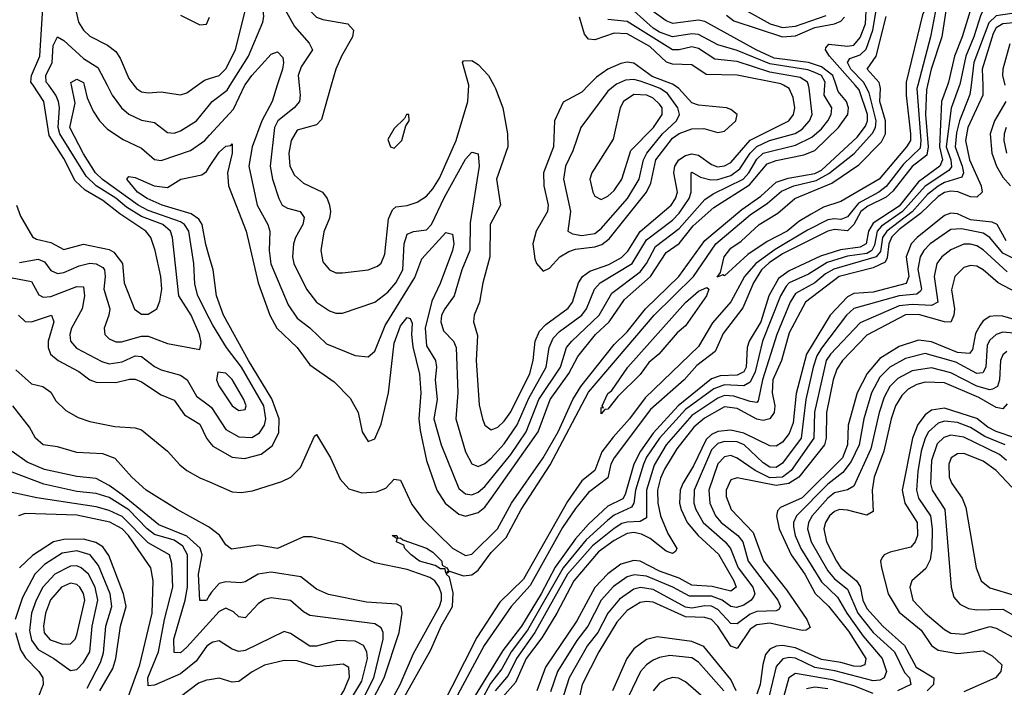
# Model space of a CAD drawing. Header units: inches. Extents: x 884549 to 1028252, y 526810 to 653624.
# Tile 671 of 1056: x 989413 to 992455, y 568141 to 570203. Entities that reach past the tile are written whole.
import ezdxf

# ---------------------------------------------------------------- set-up
doc = ezdxf.new("R2010")
doc.units = ezdxf.units.IN
doc.header["$MEASUREMENT"] = 0
for name, color, linetype in [('A9586', 7, 'Continuous'), ('A9587', 7, 'Continuous'), ('A9596', 7, 'Continuous'), ('A9597', 7, 'Continuous')]:
    doc.layers.add(name, color=color, linetype=linetype)

msp = doc.modelspace()

# ---------------------------------------------------------------- linework, layer by layer
at = {"layer": 'A9586', "color": 5}
for points, elevation in [([(989403.3, 569630), (989415.6, 569595.6), (989452.5, 569532.5), (989465.3, 569525.3), (989510, 569514.3), (989550, 569492.6), (989610, 569509.1), (989690, 569493.1), (989704.6, 569484.6), (989730.5, 569450), (989735.8, 569390), (989768.2, 569308.2), (989790, 569293.2), (989810, 569293.4), (989836.7, 569310), (989846.5, 569333.5), (989851.9, 569370), (989849.2, 569410), (989832, 569490), (989818.7, 569530), (989803.1, 569550), (989722.9, 569602.9), (989670, 569644.6), (989616, 569676), (989584.7, 569704.7), (989550, 569774.1), (989504.7, 569844.7), (989487.5, 569950), (989454.8, 570000)], 1780), ([(989412.8, 569452.8), (989470, 569463.4), (989490, 569455.2), (989510, 569428.6), (989530, 569418.8), (989550, 569421.5), (989597.3, 569442.7), (989629.7, 569450.3), (989650, 569449.2), (989670, 569437.7), (989675.3, 569430), (989677.1, 569410), (989673.3, 569370), (989691.5, 569310), (989688.9, 569290), (989673.8, 569250), (989676.6, 569230), (989690, 569217.4), (989710, 569207.8), (989727.9, 569207.9), (989790, 569225.5), (989810, 569224.9), (989870, 569202.6), (989970, 569184.6), (989974.1, 569205.9), (989968.4, 569230), (989942.8, 569290), (989905.2, 569350), (989885.5, 569530), (989878.7, 569550), (989855.7, 569570), (989790, 569595.3), (989743.6, 569623.6), (989710, 569651.1), (989649.8, 569689.8), (989619.1, 569719.1), (989536.9, 569850), (989532.2, 569870), (989536.6, 569930), (989533.1, 569950), (989524.9, 569970), (989502.9, 570000)], 1760), ([(990000, 569278.7), (989963.4, 569350), (989954.2, 569385.8), (989951.5, 569450), (989935.8, 569550), (989922.9, 569570), (989910, 569578.2), (989810, 569613.8), (989779.7, 569630), (989669, 569709), (989648, 569730), (989610, 569788.7), (989568.1, 569870), (989585.1, 569945.1), (989573, 570000)], 1740), ([(989612.2, 570000), (989621.7, 569961.7), (989640.5, 569920.5), (989659.5, 569890), (989684.5, 569864.5), (989732.6, 569832.6), (989790, 569806), (989830, 569771.1), (989850, 569767.8), (989941.1, 569798.9), (989984.9, 569830), (990000, 569846.4)], 1740), ([(989683.4, 570000), (989698.8, 569970), (989727.5, 569930), (989750, 569910.5), (989790, 569891.9), (989830, 569885), (989870, 569854.2), (989890, 569852.7), (989910, 569859.4), (989959.1, 569890), (990000, 569940)], 1760), ([(989766.2, 570000), (989774, 569990), (989790, 569980.1), (989810, 569976.3), (989850, 569979.6), (989910, 569970.8), (989930, 569976.6), (989962.1, 570000)], 1780), ([(990000, 569468.5), (989988.2, 569508.2), (989976.5, 569570), (989966.2, 569586.2), (989943.4, 569603.4), (989853.3, 569630), (989807.2, 569650), (989777.2, 569670), (989743.9, 569710), (989750, 569718.2), (989770, 569715.5), (989829.2, 569689.2), (989870, 569684.2), (989911.5, 569710), (989976.4, 569723.6), (989990, 569734), (990000, 569748.8)], 1720), ([(989390, 569405.5), (989450, 569394.1), (989472.6, 569352.6), (989486.1, 569346.1), (989510, 569348.1), (989590, 569379.2), (989610, 569377.6), (989613.4, 569350), (989605.9, 569310), (989573.6, 569250), (989567.7, 569230), (989570.6, 569210), (989588.3, 569188.3), (989667, 569147), (989690, 569139.9), (989730, 569145.8), (989770, 569164.2), (989790, 569162.2), (989830, 569131.4), (989850, 569121.5), (989910, 569105), (989930.6, 569090.6), (989959.9, 569039.9), (990000, 569009.7)], 1740), ([(989409.2, 569290), (989430, 569270.8), (989450, 569270.1), (989511.3, 569290), (989518.5, 569270), (989501.1, 569210), (989500.9, 569190), (989508.7, 569170), (989532, 569150), (989595.7, 569115.7), (989630, 569090.8), (989650, 569083.5), (989710, 569082.1), (989752.5, 569092.5), (989770, 569092.6), (989790, 569084.5), (989850, 569043.8), (989890, 569027.2), (989922.7, 568982.7), (989970, 568953.5), (989990.4, 568910), (990000, 568897.9)], 1720), ([(989401.5, 569121.5), (989450, 569077.6), (989484.9, 569070), (989510, 569052.3), (989525.4, 569025.4), (989555.6, 568995.6), (989594.4, 568974.4), (989630, 568962.2), (989706.8, 568946.8), (989770, 568942.3), (989790, 568935.7), (989870, 568869.7), (989907.5, 568827.5), (989930, 568810.1), (989970, 568788.1), (990000, 568775.1)], 1680), ([(990000, 568634.3), (989996.8, 568636.8), (989899.9, 568690), (989803.8, 568750), (989759.6, 568790), (989708, 568848), (989670, 568861.7), (989590, 568866.3), (989530, 568883.8), (989486.1, 568890), (989462.6, 568910), (989444.1, 568944.1), (989392.2, 569010)], 1680), ([(990000, 568425.1), (989990, 568408.6), (989970, 568409.4), (989965.8, 568490), (989977.2, 568550), (989970.4, 568570.4), (989930, 568607.7), (989842.8, 568642.8), (989730, 568735.1), (989690, 568764), (989650, 568785.4), (989590, 568792), (989490, 568813.3), (989436.7, 568836.7), (989390, 568869)], 1720), ([(990000, 568342.2), (989930, 568264.4), (989910, 568247.2), (989890, 568248.6), (989889, 568290), (989924.4, 568410), (989931.5, 568450), (989931.5, 568550), (989917.2, 568577.2), (989890, 568595.4), (989830, 568612.7), (989806.9, 568630), (989750, 568689.4), (989690, 568727.2), (989650, 568739.2), (989590, 568746.1), (989488.1, 568768.1), (989390, 568805.5)], 1740), ([(990000, 568274), (989990, 568267.1), (989958.4, 568221.6), (989910, 568182.9), (989830, 568147.5), (989810, 568145.6), (989808.7, 568170), (989842.3, 568250), (989860.7, 568350), (989886.8, 568450), (989883.5, 568523.5), (989875.8, 568550), (989810, 568587.4), (989730, 568668), (989690, 568687.4), (989650, 568698.5), (989466, 568726), (989390, 568743)], 1760), ([(990000, 568164.4), (989990, 568162.9), (989966.1, 568153.9), (989910, 568111.4), (989850, 568106.6), (989809, 568091), (989770, 568069.3), (989753.3, 568073.3), (989745.9, 568090), (989748, 568110), (989784.9, 568210), (989822.6, 568370), (989825.4, 568470), (989817.9, 568510), (989749.3, 568610), (989729.7, 568630), (989691.4, 568651.4), (989590, 568672), (989430, 568677.5), (989409.2, 568670.8)], 1780), ([(989660.5, 568130), (989700.6, 568199.4), (989710.6, 568229.4), (989724.4, 568330), (989742, 568390), (989733.7, 568430), (989688.3, 568548.3), (989670, 568574.7), (989648.4, 568588.4), (989610, 568598.3), (989550, 568597.7), (989517.5, 568590), (989452.5, 568547.5), (989413, 568510)], 1820), ([(989621.5, 568138.5), (989662.5, 568217.5), (989672.4, 568247.6), (989679.2, 568330), (989697.7, 568390), (989692.9, 568430), (989657.2, 568517.2), (989630.6, 568550), (989590, 568562.2), (989545, 568555), (989490, 568519.9), (989460.5, 568490), (989422.1, 568417.9), (989398.9, 568350)], 1840), ([(989400.6, 568310), (989416.2, 568256.2), (989431.6, 568231.6), (989472.4, 568190), (989484.8, 568170), (989485.4, 568150), (989470.4, 568110), (989467.7, 568087.7), (989477, 568070), (989516.1, 568030), (989529.2, 567990), (989517.6, 567930), (989473.4, 567850), (989450, 567784.1), (989419.5, 567730), (989419, 567710), (989432.7, 567670), (989441.7, 567610), (989453.3, 567570), (989444.7, 567530), (989414.5, 567485.5), (989390, 567470.5)], 1840)]:
    msp.add_lwpolyline(points, dxfattribs=dict(at, elevation=elevation))
for points, elevation in [([(989590, 568515.7), (989570, 568515.4), (989521.7, 568490), (989485.2, 568450), (989463.9, 568410), (989449.6, 568370), (989443.2, 568316.8), (989450, 568286.5), (989470, 568257.8), (989518.3, 568230), (989570, 568192.8), (989590, 568196.3), (989610, 568217), (989629.6, 568250.4), (989637.2, 568330), (989655.1, 568410), (989646.8, 568450), (989625.5, 568490), (989603.2, 568510)], 1860), ([(989570, 568462.5), (989542.8, 568450), (989508.9, 568411.1), (989492.9, 568370), (989486.4, 568330), (989489.4, 568309.4), (989507.2, 568287.2), (989546.2, 568273.8), (989570, 568275.5), (989584.5, 568290), (989590, 568302.6), (989614.1, 568410), (989610.8, 568430.8), (989599.4, 568450), (989590, 568458.6)], 1880)]:
    msp.add_lwpolyline(points, close=True, dxfattribs=dict(at, elevation=elevation))
at = {"layer": 'A9587', "color": 5}
for points, elevation in [([(989454.8, 570000), (989448.2, 570010), (989449.8, 570030), (989475.2, 570090), (989486.4, 570273.6), (989490, 570280.4), (989510, 570283.7), (989570, 570277.1), (989582.5, 570250), (989595.3, 570195.3), (989610, 570170.1), (989630, 570152.2), (989684.2, 570124.2), (989710, 570104.6), (989724.1, 570084.1), (989750, 570020.9), (989766.2, 570000)], 1780), ([(989910, 570216.2), (989970, 570186.4), (989990, 570188.7), (990000, 570210.3)], 1820), ([(989502.9, 570000), (989495.6, 570010), (989493.6, 570030), (989513.5, 570070), (989517.1, 570122.9), (989530, 570149.3), (989550, 570138.3), (989610, 570082.5), (989655, 570055), (989683.4, 570000)], 1760), ([(989573, 570000), (989571, 570009), (989590, 570019), (989610, 570008.9), (989612.2, 570000)], 1740), ([(989962.1, 570000), (989984, 570016), (990000, 570021.1)], 1780)]:
    msp.add_lwpolyline(points, dxfattribs=dict(at, elevation=elevation))
at = {"layer": 'A9596', "color": 5}
for points, elevation in [([(990000, 568775.1), (990070, 568745), (990097.3, 568742.7), (990132.3, 568747.7), (990223.5, 568776.5), (990250.5, 568789.5), (990280.5, 568819.5), (990323.6, 568916.4), (990330, 568922), (990373.6, 568850), (990403.4, 568783.4), (990430, 568753.6), (990470, 568741.9), (990515.2, 568744.8), (990544.2, 568755.8), (990570, 568784), (990590, 568780.9), (990625.1, 568705.1), (990659.3, 568659.3), (990750, 568570.1), (990790, 568548), (990810, 568551.8), (990889.7, 568630.3), (990932.8, 568710), (991030.2, 568849.8), (991076.2, 568930), (991122.4, 569030), (991146.4, 569070), (991250, 569199.7), (991290, 569238.3), (991346.8, 569310), (991449.5, 569410), (991530, 569521.1), (991643.6, 569616.4), (991702.8, 569657.2), (991750, 569700.7), (991786.9, 569713.1), (991870, 569728.1), (991890, 569738.3), (991999.8, 569840.2), (992025.9, 569874.1), (992032.1, 569890), (992032, 569910), (992006, 569986), (991993.9, 570000)], 1680), ([(990000, 569748.8), (990030, 569793.1), (990050, 569812.2), (990065.6, 569814.4), (990070, 569819.5), (990070.1, 569790.1), (990055.2, 569730), (990058.6, 569690), (990112.4, 569550), (990150, 569390.1), (990185.7, 569290), (990208.1, 569250), (990270, 569190), (990310, 569136.9), (990384.5, 569084.5), (990434.1, 569034.1), (990459.3, 568990), (990471, 568930), (990490, 568899.7), (990510, 568908.4), (990530, 568953.4), (990552.6, 569050), (990570, 569203.8), (990590, 569257.4), (990610, 569282.6), (990619.5, 569279.5), (990625.9, 569265.9), (990623.5, 569230), (990627.5, 569192.5), (990648, 569108), (990652.5, 569050), (990645.8, 568970), (990650, 568933.8), (990670, 568841.5), (990701.9, 568750), (990727.4, 568710), (990770, 568675.1), (990790, 568669.5), (990830, 568680.6), (990850, 568697.6), (990870, 568723.6), (991014.9, 568930), (991052.3, 569030), (991109.4, 569110), (991137.9, 569162.1), (991192.2, 569230), (991234.2, 569270), (991281.8, 569338.2), (991362.4, 569410), (991410, 569484.2), (991450, 569511.9), (991493.9, 569566.1), (991557.3, 569622.7), (991667.3, 569692.7), (991722.3, 569757.7), (991750, 569767.9), (991835.1, 569784.9), (991870, 569798.3), (991942.3, 569870), (991971, 569910), (991973.7, 569930), (991967.3, 569950), (991941.3, 569981.3), (991935.1, 570000)], 1720), ([(990000, 569940), (990008.2, 569950), (990054.7, 569985.3), (990063.9, 570000)], 1760), ([(990000, 569846.4), (990073.6, 569926.4), (990109.1, 570000)], 1740), ([(990208.8, 570000), (990192.7, 569950), (990161.4, 569890), (990131.6, 569810), (990120.8, 569750), (990146.8, 569630), (990179.9, 569570), (990185.6, 569550), (990183.8, 569490), (990188.9, 569448.9), (990242.4, 569322.4), (990270, 569281), (990310, 569250.6), (990361.4, 569201.4), (990450, 569166), (990490, 569162), (990510, 569179.1), (990542.2, 569257.8), (990633.4, 569406.6), (990655.8, 569464.2), (990730, 569545.4), (990750, 569540.2), (990754.1, 569510), (990750, 569490), (990712.2, 569387.8), (990686.4, 569333.6), (990665.5, 569250), (990670, 569195.8), (990697.8, 569150), (990700.7, 569130), (990696.4, 569090), (990702.5, 569030), (990692.6, 568970), (990715.5, 568890), (990770, 568754.6), (990790, 568737.9), (990810, 568735), (990830, 568743.1), (990850, 568761.3), (990930, 568860.2), (990977.5, 568930), (991017.1, 569030), (991083.5, 569130), (991102.9, 569190), (991118.5, 569210), (991203.5, 569290), (991242, 569358), (991330, 569424.3), (991349.8, 569450), (991377.8, 569502.2), (991450, 569557.6), (991530, 569647.3), (991555.2, 569664.8), (991647.8, 569710), (991665.2, 569730), (991690, 569771.6), (991710, 569790), (991810, 569814.8), (991859.8, 569840.2), (991890, 569865.7), (991909.4, 569890), (991919.6, 569910), (991922.3, 569930), (991898.8, 569970), (991900.8, 570000)], 1740), ([(990276.7, 570000), (990279.5, 569970), (990277.3, 569950), (990261.6, 569930), (990211, 569890), (990200.6, 569870), (990187, 569750), (990194.3, 569710), (990213.3, 569650), (990224.5, 569630), (990240.5, 569620.5), (990279.2, 569610), (990291.7, 569591.7), (990288.3, 569570), (990265, 569530), (990258.6, 569510), (990255.9, 569470), (990260.5, 569450), (990298.9, 569370), (990330, 569330.1), (990370, 569303.3), (990390, 569296.6), (990410, 569296.6), (990510, 569330.7), (990550, 569360.7), (990575.3, 569390), (990596.8, 569430), (990600.8, 569510), (990610, 569540.4), (990630, 569548.4), (990670, 569553.3), (990685.7, 569570), (990725.1, 569654.9), (990790, 569772.3), (990810, 569793.4), (990830, 569788.4), (990832.2, 569750), (990805.1, 569574.9), (990804.2, 569490), (990778.9, 569430), (990754.9, 569350), (990726.1, 569310), (990716.6, 569290), (990714, 569270), (990722.1, 569242.1), (990753.8, 569210), (990762.1, 569190), (990766.5, 569050), (990761, 568970), (990790, 568868.4), (990810, 568831.4), (990830, 568823.3), (990850, 568831.7), (990870, 568848.7), (990910, 568892.6), (990950, 568951.6), (990985.7, 569034.3), (991039.5, 569130), (991049.2, 569190.8), (991060.8, 569219.2), (991080.3, 569239.7), (991149.6, 569290.4), (991163.9, 569310), (991189.3, 569370), (991206.6, 569390), (991305.6, 569450), (991350, 569523), (991430, 569583.4), (991450, 569605.3), (991481, 569650), (991487.5, 569670), (991487.1, 569730), (991490, 569732.1), (991516.5, 569716.5), (991548, 569708), (991570, 569709.3), (991610, 569721.9), (991637.4, 569742.6), (991669.6, 569790.4), (991690, 569811.5), (991729.1, 569829.1), (991808.7, 569851.3), (991830, 569865.1), (991852.9, 569890), (991861.2, 569910), (991851.7, 569991.7), (991849.6, 570000)], 1760), ([(990375.6, 570000), (990345.2, 569894.8), (990330, 569878.2), (990270, 569861.9), (990252.3, 569830), (990245.1, 569790), (990247.8, 569750), (990262.3, 569722.3), (990290, 569697.5), (990348.8, 569670), (990363.4, 569650), (990370.6, 569630), (990373.7, 569610), (990370.6, 569590), (990352.8, 569547.2), (990343.7, 569490), (990350, 569454.6), (990370, 569430.2), (990390, 569421.1), (990410, 569420.7), (990489.9, 569430.1), (990518.7, 569441.3), (990530, 569451), (990541.7, 569478.3), (990552.7, 569587.3), (990564.6, 569615.4), (990575.2, 569624.8), (990610.7, 569629.3), (990641.1, 569638.9), (990670, 569658.2), (990690, 569680.6), (990710, 569713.6), (990761.9, 569830), (990798.1, 569950), (990800.6, 570000)], 1780), ([(990589.6, 568090), (990683.2, 568256.8), (990714.8, 568330), (990749.8, 568390), (990752.2, 568432.2), (990741.3, 568481.3), (990731, 568490), (990740.5, 568499.5), (990784.7, 568484.7), (990810, 568488.4), (990830, 568502.9), (990870, 568557.5), (990916.3, 568603.7), (990962.3, 568690), (991052.2, 568827.8), (991170, 569051.9), (991373.1, 569290), (991494.5, 569410), (991563.4, 569510), (991670, 569600), (991723.6, 569636.4), (991766.9, 569673.1), (991805.1, 569690), (991873.7, 569706.3), (991912.4, 569727.6), (991990.9, 569789.1), (992048.1, 569851.9), (992056.7, 569870), (992059.3, 569890), (992037.2, 569977.2), (992025.2, 570000)], 1660), ([(992187.2, 570000), (992184.6, 569990), (992197.3, 569830), (992194.4, 569805.6), (992143.9, 569756.1), (992090, 569687.9), (992067.4, 569670), (992004.1, 569635.9), (991970, 569594.3), (991950, 569585.6), (991930, 569588.1), (991910, 569584.1), (991847.2, 569552.8), (991746.6, 569493.4), (991686.9, 569450), (991651.9, 569410), (991610, 569331.7), (991553.3, 569266.7), (991510, 569193.3), (991345.1, 569034.9), (991297.1, 568970), (991246.5, 568913.5), (991212, 568868), (991190.1, 568810), (991150, 568778.8), (991105.3, 568714.7), (990970, 568475.3), (990896.6, 568403.4), (990825.1, 568294.9), (990710, 568067.5)], 1660), ([(992217.2, 570000), (992214, 569986), (992211.5, 569910), (992219.2, 569810), (992215.3, 569784.7), (992170, 569749.3), (992110, 569673.2), (992090, 569654.3), (992033.7, 569626.3), (992011.3, 569610), (991990, 569570.2), (991970, 569550.8), (991930, 569554.3), (991910, 569549.8), (991770, 569479.3), (991728, 569452), (991704.9, 569430), (991679.8, 569390), (991647.5, 569312.5), (991586.2, 569233.8), (991562, 569178), (991504.8, 569135.2), (991466.3, 569090), (991361.6, 568998.4), (991249.8, 568850), (991239.5, 568830), (991230, 568787.8), (991170, 568742.2), (991130, 568693.6), (991090, 568634.8), (990990, 568455), (990931.6, 568390), (990847.9, 568270), (990750.8, 568090)], 1680), ([(992279.1, 570000), (992260.3, 569950), (992254.6, 569810), (992263.4, 569770), (992256, 569750), (992190, 569701.5), (992130, 569626.5), (992050, 569573.8), (992035.7, 569550), (992028.4, 569510), (992010, 569500.2), (991948.5, 569491.5), (991887.1, 569472.9), (991790, 569427.5), (991756.9, 569403.1), (991727.9, 569350), (991702.9, 569270), (991666.7, 569210), (991660.5, 569190), (991657.4, 569130), (991650, 569115.4), (991630, 569104.5), (991577, 569103), (991550, 569093.6), (991447, 569010), (991370, 568925.9), (991330.8, 568870), (991310.2, 568830), (991283.9, 568736.1), (991276.6, 568723.4), (991230, 568699.8), (991170, 568644.3), (991130, 568599.8), (991067.6, 568512.4), (991024.6, 568430), (990963.2, 568330), (990905.8, 568254.2), (990792.7, 568070)], 1720), ([(992316.4, 570000), (992290.5, 569929.5), (992275.5, 569810), (992289.9, 569770), (992291.9, 569748.1), (992283.4, 569736.6), (992210, 569688.2), (992140.8, 569610), (992075, 569565), (992062.4, 569550), (992053.8, 569506.2), (992045.9, 569490), (992030, 569481.1), (991970, 569472.1), (991907.5, 569452.5), (991850, 569416.6), (991790, 569390.2), (991780.6, 569379.4), (991763.4, 569350), (991708.2, 569210), (991685, 569115), (991670, 569083.4), (991650, 569071.9), (991590, 569075), (991557.4, 569062.6), (991470, 568999.1), (991390, 568910), (991350, 568851.5), (991340.4, 568830), (991315.7, 568750), (991310, 568710), (991303.1, 568696.9), (991250, 568673), (991230, 568657.1), (991163.4, 568596.6), (991091.7, 568510), (990982.3, 568317.7), (990931.5, 568250), (990902.5, 568197.5), (990867.5, 568152.5), (990812.4, 568050)], 1740), ([(990878, 570000), (990883.6, 569990), (990905.5, 569930), (990920.3, 569850), (990921.7, 569810), (990885.7, 569710), (990898.2, 569630), (990866.7, 569570), (990866, 569470), (990843.9, 569390), (990833.5, 569330), (990817.6, 569290), (990815, 569270), (990827.5, 569227.5), (990823.4, 569150), (990833.1, 569013.1), (990842.8, 568970), (990850.5, 568950.5), (990870, 568936.1), (990890, 568944.2), (990910, 568962.8), (990930, 568991.8), (990989.3, 569110), (990999.8, 569150), (991005.4, 569210), (991019.3, 569240.7), (991038.5, 569261.5), (991108, 569312), (991120.5, 569330), (991139.4, 569390), (991151.8, 569410), (991174.2, 569425.8), (991233.3, 569446.7), (991272, 569468), (991291.9, 569488.1), (991330, 569548.9), (991425.4, 569630), (991438.7, 569650), (991445.2, 569670), (991434.4, 569730), (991437, 569750), (991449.8, 569770.2), (991470, 569783.6), (991490, 569788.4), (991510, 569784.7), (991550, 569755.3), (991568.7, 569748.7), (991590, 569751.5), (991610, 569761.8), (991670, 569830.4), (991789.4, 569890.6), (991803.4, 569910), (991807.5, 569930), (991802.9, 569962.9), (991790.6, 569990), (991772.5, 570000)], 1780), ([(992352.2, 570000), (992348.8, 569971.2), (992316.3, 569890), (992306.9, 569853.1), (992303.3, 569810), (992324.9, 569750), (992328.4, 569730), (992323.3, 569716.7), (992270, 569700.4), (992250, 569688.9), (992217.6, 569662.4), (992170.4, 569609.6), (992091.5, 569550), (992078.9, 569530), (992072.8, 569487.2), (992059, 569470), (991927.7, 569432.3), (991902.4, 569417.6), (991870, 569389.6), (991810, 569357.6), (991793.5, 569330), (991752.5, 569230), (991707.8, 569090), (991694.8, 569025.2), (991690, 569020.6), (991670, 569023.3), (991619.6, 569039.6), (991590, 569041.8), (991570, 569034.3), (991490, 568980.4), (991409.9, 568890), (991372.9, 568827.1), (991349.7, 568750), (991350, 568664.7), (991330, 568653.2), (991290, 568651.4), (991273.7, 568646.3), (991250, 568631.4), (991182.4, 568577.6), (991105.9, 568490), (991005.1, 568310), (990947.6, 568230), (990922.3, 568177.7), (990881.9, 568130)], 1760), ([(992388, 570000), (992388.7, 569970), (992341.7, 569870), (992334.5, 569830), (992347.3, 569770), (992382.9, 569690), (992386.1, 569670), (992370, 569654.4), (992350, 569656), (992311.1, 569671.1), (992290, 569673.2), (992270, 569668.5), (992250, 569657), (992196.2, 569603.8), (992130, 569555.1), (992107.8, 569532.2), (992098.2, 569510), (992092.6, 569467.4), (992086.4, 569453.6), (992050, 569436.1), (991944.7, 569410), (991841.1, 569330), (991790, 569235.2), (991766.1, 569150), (991740.2, 569090), (991738.2, 569050), (991745.8, 569010), (991743.4, 568990), (991730, 568970.3), (991710, 568965.3), (991690, 568969.3), (991630, 569002.3), (991590, 569007.1), (991528.3, 568971.7), (991495.4, 568944.6), (991442.8, 568877.2), (991405.4, 568814.6), (991392.8, 568787.2), (991383.6, 568750), (991384.2, 568710), (991392.5, 568670), (991415.9, 568615.9), (991443.3, 568570), (991439.6, 568560.4), (991430, 568553.8), (991410, 568561), (991360.5, 568600.5), (991334.3, 568614.3), (991310, 568618.9), (991290, 568615.7), (991250, 568594.6), (991201.1, 568558.9), (991124.7, 568470), (991072.6, 568370), (991026.2, 568293.8), (990977.6, 568230), (990944.6, 568155.4), (990904.9, 568110)], 1780), ([(991170.6, 570000), (991150, 569979), (991092.4, 569947.6), (991065.6, 569890), (991061.9, 569810), (991031.7, 569730), (991032.4, 569690), (991046.1, 569630), (991044.1, 569610), (991008.6, 569550), (990998.3, 569510), (991004.5, 569464.5), (991010.1, 569450.1), (991030, 569426.5), (991050, 569435), (991081.5, 569470), (991110, 569487), (991130, 569493.8), (991190, 569501.1), (991211.3, 569508.7), (991234.1, 569525.9), (991349.5, 569670), (991362.6, 569697.4), (991378.1, 569770), (991430, 569836.7), (991450, 569851.2), (991490, 569866.1), (991526.4, 569866.4), (991570, 569854.7), (991590, 569858), (991625.8, 569890), (991629.9, 569910), (991610, 569925.7), (991596.9, 569930), (991510, 569938.4), (991490, 569946.1), (991449.2, 569990), (991435.4, 570000)], 1820), ([(991252.4, 570000), (991230, 569981.5), (991147, 569870), (991122.3, 569797.7), (991099.2, 569750), (991093.6, 569710), (991114.5, 569610), (991107, 569550), (991121.3, 569541.2), (991150, 569536.5), (991190, 569542.5), (991210, 569557.9), (991290.4, 569650), (991326.4, 569710), (991340.7, 569770), (991350.8, 569790), (991399.1, 569850), (991442.7, 569890), (991451.6, 569910), (991446, 569930), (991414.7, 569974.7), (991391.6, 569990), (991365.1, 570000)], 1840), ([(992151.8, 570000), (992151.8, 569970), (992165.2, 569850), (992164.7, 569830), (992153, 569810), (992068.7, 569710), (991950, 569641.1), (991895.9, 569624.1), (991857.9, 569602.1), (991820.6, 569579.4), (991784.4, 569550), (991722.1, 569517.9), (991662.8, 569477.2), (991590, 569411.9), (991585.2, 569414.8), (991567.9, 569407.9), (991578.3, 569421.7), (991589, 569470), (991610, 569496.9), (991641.6, 569518.4), (991697.1, 569570), (991755.2, 569604.8), (991808.1, 569650), (991921.9, 569698.1), (992005.2, 569754.8), (992075, 569825), (992088.1, 569850), (992088.3, 569890), (992069.8, 569950), (992072.3, 569990), (992070.3, 570000)], 1640), ([(992459.6, 569950), (992424, 569890), (992411.5, 569850), (992415.8, 569790), (992430.9, 569750), (992450, 569716.1), (992474.4, 569690)], 1820), ([(992460.4, 569870), (992453.9, 569850), (992453.2, 569830), (992461.8, 569790)], 1840), ([(992460.1, 569520.1), (992432.4, 569570), (992417.7, 569577.7), (992350, 569584.8), (992310, 569603.1), (992290, 569605.4), (992270, 569597.6), (992185.7, 569530), (992167.4, 569510), (992151.2, 569470), (992159.6, 569410), (992152, 569388), (992050, 569360.9), (991990, 569357.2), (991970, 569346.7), (991917.1, 569290), (991843.4, 569170), (991811.4, 569048.6), (991802.4, 568957.6), (991790, 568924.8), (991770, 568897.9), (991750, 568886), (991730, 568886.5), (991650, 568925.9), (991610, 568935.2), (991570, 568931.2), (991550, 568921.6), (991533.9, 568906.1), (991495, 568825), (991461.5, 568770), (991454, 568750), (991451.9, 568710), (991456.4, 568690), (991475.6, 568650), (991509.5, 568610), (991571.6, 568551.6), (991619.4, 568470), (991626.3, 568450), (991610, 568437.4), (991552.1, 568452.1), (991490, 568456.8), (991450, 568478), (991390, 568499.2), (991330, 568530.4), (991310, 568532.9), (991270, 568520.9), (991230, 568491.4), (991190, 568449.6), (991134.1, 568345.9), (991037.4, 568202.6), (991010.5, 568130)], 1820), ([(992551.5, 569431.5), (992450, 569481.9), (992409.8, 569529.8), (992390, 569543.3), (992323, 569557), (992290, 569554.9), (992226.3, 569510), (992206.1, 569490), (992194.6, 569470), (992188.2, 569431.8), (992199.5, 569370), (992196.1, 569363.9), (992184.6, 569355.4), (992130, 569349.8), (991990, 569310.7), (991967.2, 569290), (991890, 569188.5), (991875.8, 569164.2), (991864.2, 569130), (991842.2, 569030), (991827, 568910), (991770, 568832.7), (991750, 568819.3), (991730, 568821.1), (991710, 568834.5), (991650.9, 568890), (991630, 568898.7), (991590, 568900.3), (991570, 568893.4), (991550, 568874.3), (991496.9, 568750), (991495.6, 568710), (991501.7, 568690), (991524.5, 568650), (991593, 568590), (991609.1, 568570), (991632.7, 568510), (991677.9, 568450), (991684.3, 568430), (991679.6, 568420.4), (991672.8, 568410), (991650, 568394.5), (991627.3, 568387.3), (991610, 568390.6), (991583.2, 568410), (991550, 568422.8), (991482.5, 568422.5), (991430.5, 568450.5), (991350, 568483.7), (991311.7, 568488.3), (991290, 568482.1), (991247.6, 568452.4), (991210, 568409.9), (991167.9, 568330), (991134.2, 568285.8), (991074.8, 568190), (991053, 568127)], 1840), ([(992464, 569424), (992390, 569491.8), (992370, 569504.7), (992350, 569509.9), (992330, 569509.9), (992290, 569492.4), (992261.6, 569470), (992246.6, 569450), (992238.1, 569410), (992249.2, 569330), (992230, 569320.2), (992170, 569323.6), (992130, 569318.6), (992010, 569266.5), (991918.1, 569170), (991904.5, 569150), (991869, 568991), (991866, 568910), (991796.5, 568810), (991770, 568789.7), (991730, 568788), (991684.9, 568810), (991630, 568849), (991610, 568856.3), (991590, 568853.1), (991570, 568831.3), (991541.6, 568750), (991545, 568710), (991563.1, 568670), (991579.9, 568650), (991631.3, 568610), (991647.1, 568590), (991663.5, 568530), (991755, 568410), (991763.6, 568390), (991758.6, 568381.4), (991750, 568377), (991690, 568374.8), (991670, 568367.1), (991630, 568337.4), (991610, 568338.1), (991570, 568381), (991550, 568391.1), (991530, 568392.4), (991490, 568385.7), (991470, 568388.8), (991370, 568443), (991331.1, 568448.9), (991310, 568443.5), (991266.4, 568413.6), (991230, 568370.3), (991198.9, 568310), (991167.6, 568270), (991110.3, 568170), (991078.4, 568070)], 1860), ([(990000, 568897.9), (990010, 568885.3), (990070, 568852.1), (990107.5, 568847.5), (990158.8, 568861.2), (990193.4, 568886.6), (990213.7, 568926.3), (990215, 568970), (990191.7, 569031.7), (990119.7, 569150), (990042.4, 569290), (990021.1, 569350), (990011.4, 569430), (990000, 569468.5)], 1720), ([(992510, 569351.1), (992435.9, 569390), (992390, 569430.6), (992370, 569441.2), (992350, 569443.7), (992330, 569437.4), (992301.7, 569410), (992291.8, 569368.2), (992300.7, 569310), (992299.3, 569290), (992290, 569268.9), (992270, 569269.3), (992190, 569292.7), (992150, 569290.8), (992030, 569227.9), (991955.3, 569150), (991937.1, 569122.9), (991926, 569090), (991905.1, 568990), (991904.9, 568910), (991899.7, 568890), (991819.6, 568790), (991789.5, 568770.5), (991750, 568764), (991630, 568788.2), (991610, 568781.4), (991595.2, 568750), (991596, 568730), (991611.1, 568690), (991678.8, 568618.8), (991711.3, 568531.3), (991782, 568442), (991845.2, 568350), (991854.7, 568325.3), (991842.9, 568317.1), (991830, 568316.6), (991730, 568338.8), (991690, 568334), (991670, 568320.4), (991630, 568260.5), (991610, 568268.3), (991570, 568329.9), (991550, 568350.6), (991530, 568356.5), (991470, 568358.9), (991370, 568403.7), (991350, 568406.2), (991330, 568402.7), (991290, 568378.5), (991258, 568342), (991202.4, 568250), (991150.5, 568150), (991134.7, 568074.7)], 1880), ([(990000, 569009.7), (990005.5, 569005.5), (990050, 568936.8), (990090, 568914.8), (990130, 568912.4), (990153.7, 568926.3), (990169.3, 568950.7), (990174.1, 568970), (990167.8, 569010), (990098.2, 569130), (990051.9, 569190), (990010, 569259.2), (990000, 569278.7)], 1740), ([(992510, 569269.4), (992450, 569287.1), (992430, 569288.6), (992410, 569286.2), (992390, 569272.9), (992380.2, 569259.8), (992366.2, 569233.8), (992356.2, 569183.8), (992347.8, 569172.2), (992310, 569175.1), (992230, 569207.5), (992190, 569213.2), (992130, 569193.9), (992070, 569156.5), (992031.2, 569110), (992000.4, 569050), (991972.7, 568950), (991970.6, 568890), (991955, 568850), (991830, 568725.9), (991763.5, 568696.5), (991754.2, 568685.8), (991750.7, 568670), (991759.4, 568630), (991795.9, 568550), (991838.7, 568490), (991870.2, 568430.2), (991911.4, 568391.4), (991973.8, 568313.8), (992027, 568230), (992023.6, 568210), (992010, 568205.4), (991990, 568206.6), (991950, 568217.8), (991890, 568226.5), (991810, 568262.7), (991770.1, 568270.1), (991750, 568268.4), (991730, 568259.1), (991717.4, 568242.6), (991708.7, 568211.3), (991701, 568150), (991690, 568120.1)], 1920), ([(992530, 569230.4), (992450, 569237.7), (992429.6, 569230.4), (992410, 569213.2), (992402.3, 569197.7), (992397.4, 569130), (992388.3, 569111.7), (992370, 569110.5), (992304.9, 569144.9), (992210, 569171.5), (992150, 569156.8), (992101.5, 569130), (992070, 569098.2), (992044.4, 569050), (992020.6, 568970), (992006.5, 568890), (991982.2, 568837.8), (991955.6, 568804.4), (991910, 568768.7), (991812.4, 568670), (991803.5, 568650), (991803.2, 568636.8), (991808.8, 568610), (991826, 568570), (991890, 568466.3), (991939.4, 568419.4), (991968.1, 568370), (992018.7, 568298.7), (992077.2, 568230), (992091.3, 568190), (992084.1, 568170), (992070, 568162.5), (992050, 568160.6), (991931.5, 568191.5), (991870, 568201.6), (991810, 568231), (991790, 568233.3), (991770.9, 568229.1), (991750, 568205.2), (991727.6, 568110)], 1940), ([(992462.3, 569177.7), (992450, 569167.9), (992442.6, 569150), (992439.5, 569090), (992433.5, 569070), (992418.7, 569061.3), (992410, 569059.6), (992370, 569071), (992290, 569112.3), (992230, 569127.8), (992170, 569118.2), (992125.9, 569094.1), (992101.6, 569070), (992083.3, 569036.7), (992068.1, 568990), (992042.7, 568877.3), (991990, 568761.7), (991970, 568750.7), (991930, 568741.1), (991910, 568724.8), (991861.4, 568670), (991850.3, 568650), (991847.2, 568630), (991857.8, 568590), (991910, 568500.6), (991930, 568475.9), (991970, 568443.8), (992002.7, 568370), (992050, 568310.6), (992116.1, 568250), (992146.6, 568186.6), (992162.4, 568170), (992166.2, 568150), (992124.5, 568130)], 1960), ([(992463.6, 569016.4), (992450, 569001.3), (992430, 569004.6), (992376.2, 569036.2), (992270, 569080.8), (992210, 569083.1), (992184.2, 569075.8), (992158.3, 569061.7), (992137.8, 569042.2), (992119.2, 569010), (992105.6, 568970), (992082.8, 568870), (992052.3, 568790), (992046.6, 568750), (992050, 568683.8), (992030, 568672.5), (991970, 568688.4), (991945.6, 568690), (991930, 568683.7), (991915.2, 568670), (991902, 568650), (991896.9, 568630), (991905.4, 568590), (991936.4, 568530), (991950, 568509.5), (991998.3, 568470), (992010, 568452), (992017.9, 568410), (992030, 568384.2), (992079.8, 568330), (992146.3, 568270), (992182.6, 568202.6), (992237.2, 568170), (992236.2, 568150), (992216.5, 568130)], 1980), ([(992490, 568910.4), (992430, 568931.2), (992403.7, 568943.8), (992370, 568970.7), (992270, 569002.8), (992230, 568996.4), (992210, 568982.7), (992187.5, 568952.5), (992171.2, 568910), (992139, 568750), (992147.3, 568710), (992185.6, 568650), (992186.2, 568610), (992179.4, 568590), (992166, 568574), (992101.8, 568558.2), (992083.2, 568550), (992077.8, 568542.2), (992072.7, 568530), (992075.5, 568510), (992096.3, 568430), (992130, 568373.4), (992197.7, 568317.7), (992230, 568270.5), (992250, 568255.3), (992310, 568245.8), (992390, 568253.5), (992417.8, 568237.8), (992446.8, 568210), (992443.9, 568190), (992427.6, 568170), (992330, 568127.1)], 2020), ([(992457.5, 568890), (992395, 568915), (992350, 568943.1), (992310, 568958.4), (992270, 568962.6), (992250, 568956.8), (992220.9, 568930), (992210, 568910), (992198.5, 568870), (992187.3, 568807.3), (992183.7, 568750), (992190, 568725.4), (992227, 568670), (992231.5, 568630), (992230.5, 568569.5), (992225.3, 568534.7), (992212.7, 568507.3), (992168.8, 568470), (992163.3, 568450), (992172.5, 568410), (992210.6, 568370), (992270, 568319.4), (992290, 568308.6), (992330, 568305.5), (992410, 568328.7), (992430, 568324), (992490, 568290.6)], 2040), ([(992461.2, 568841.2), (992439.5, 568859.5), (992330, 568913.8), (992290, 568920), (992267.5, 568912.5), (992247.3, 568892.7), (992230, 568841), (992227.1, 568770), (992231.6, 568750), (992271.2, 568690), (992290.5, 568450.5), (992299, 568419), (992317.4, 568397.4), (992344, 568384), (992370, 568380.6), (992450, 568382.5), (992490, 568359.6)], 2060), ([(992478.5, 568758.5), (992430, 568810.6), (992390, 568839.2), (992330, 568862.9), (992310, 568862), (992290.2, 568850), (992283, 568830), (992284.8, 568790), (992293, 568770), (992324.5, 568724.5), (992336.3, 568696.3), (992367.7, 568510), (992383.6, 568470), (992410, 568447.6), (992485.7, 568425.7)], 2080), ([(990532.7, 568047.3), (990588.8, 568150), (990630, 568245.4), (990710.2, 568390), (990716.1, 568410), (990715.9, 568430), (990709.4, 568450), (990695.4, 568470), (990680.1, 568480.1), (990610, 568504.4), (990510, 568525.8), (990466.4, 568546.4), (990410, 568582.8), (990390, 568588.6), (990314.8, 568605.2), (990290, 568606), (990210, 568570), (990150, 568580.2), (990067.4, 568567.4), (990050, 568581.3), (990030.5, 568610.5), (990000, 568634.3)], 1680), ([(990494.6, 568085.4), (990539, 568170), (990585.2, 568310), (990594.3, 568370), (990592, 568390), (990577.8, 568397.8), (990484.1, 568404.1), (990367.5, 568427.5), (990330, 568444.1), (990282.1, 568482.1), (990190, 568496.4), (990150, 568490.6), (990110, 568466.5), (990096.7, 568463.3), (990050, 568466.8), (990030, 568461.3), (990005.6, 568434.4), (990000, 568425.1)], 1720), ([(990470, 568097), (990507.4, 568170), (990536.6, 568290), (990536.5, 568310), (990530, 568324.5), (990510, 568336.6), (990310, 568363.1), (990290, 568374.1), (990250, 568409.4), (990190, 568416.9), (990170, 568412.2), (990150, 568398.9), (990110, 568355), (990090, 568358.2), (990073.6, 568373.6), (990050, 568385.6), (990030, 568375.5), (990000, 568342.2)], 1740), ([(990000, 567560.3), (990030, 567599.2), (990069.8, 567670), (990129, 567751), (990195, 567830), (990267.5, 567932.5), (990428.4, 568090), (990470, 568159.9), (990487.2, 568230), (990485.5, 568250), (990475.2, 568270), (990450, 568283.5), (990394.6, 568285.4), (990330, 568268.1), (990310, 568268), (990250, 568307.3), (990230, 568313.6), (990110, 568254.8), (990090, 568251.3), (990070, 568258.9), (990030, 568284.9), (990010, 568280.8), (990000, 568274)], 1760), ([(991626.9, 568130), (991610, 568165.3), (991526.5, 568266.5), (991490, 568282.5), (991382.9, 568297.1), (991350, 568288.8), (991310, 568260.1), (991288.7, 568230), (991245, 568130)], 1920), ([(990000, 567625.5), (990015.6, 567644.4), (990070, 567716), (990106.4, 567773.6), (990243, 567950), (990390, 568091.5), (990414.5, 568130), (990432.5, 568172.5), (990430, 568201.8), (990412.6, 568212.6), (990330, 568203.9), (990270, 568223), (990230, 568224.1), (990170, 568209.5), (990131.4, 568188.6), (990090, 568158.5), (990070, 568156.9), (990030, 568168.8), (990000, 568164.4)], 1780), ([(991588, 568130), (991510, 568218.5), (991490, 568231.6), (991421.1, 568238.9), (991390, 568233.3), (991370, 568224.5), (991349.6, 568210.4), (991330.8, 568189.2), (991293.3, 568110)], 1940), ([(992050, 568121.9), (991990, 568145.4), (991923.5, 568163.5), (991810, 568184), (991789.5, 568170), (991772.5, 568110)], 1960), ([(991548.8, 568088.8), (991470, 568157.7), (991448.7, 568168.7), (991430, 568170.7), (991410, 568165.5), (991390, 568153.2), (991370, 568130.5)], 1960), ([(991910, 568136), (991870, 568141.4), (991843.4, 568136.6)], 1980)]:
    msp.add_lwpolyline(points, dxfattribs=dict(at, elevation=elevation))
for points, elevation in [([(991310, 569971.4), (991278.8, 569950), (991268.4, 569930), (991246.3, 569833.7), (991180.9, 569730), (991175, 569710), (991183.9, 569670), (991190, 569657.8), (991210, 569647.7), (991230, 569657.5), (991250, 569675.1), (991273, 569710), (991301.1, 569798.9), (991370.9, 569870), (991398.2, 569910), (991397.6, 569930), (991390, 569941.9), (991370, 569960.6), (991351, 569970)], 1860), ([(990615.3, 569910), (990608, 569910), (990602.5, 569897.5), (990570, 569867), (990550, 569832.3), (990559.1, 569810), (990570, 569806), (990593.6, 569830), (990605.6, 569874.4), (990616.2, 569890)], 1820), ([(991210, 568985.1), (991210, 569004.7), (991216.4, 569003.6), (991212.3, 569010), (991230, 569048.4), (991242.4, 569057.6), (991292, 569130), (991470, 569328.8), (991510, 569363.9), (991535.5, 569375.5), (991542, 569370), (991535.3, 569350), (991470, 569257.6), (991444.6, 569235.4), (991387.3, 569170), (991356.3, 569143.7), (991330, 569107.3), (991260.5, 569039.5), (991230, 568999.7), (991220.7, 568999.3)], 1640), ([(990025.6, 569114.4), (990020.8, 569090), (990028.4, 569071.6), (990070, 569010.2), (990090, 568995.5), (990110, 568998.4), (990112.7, 569010), (990105.8, 569030), (990070, 569091.7), (990050, 569110.9)], 1760), ([(990581, 568601), (990590, 568602.8), (990596.4, 568596.4), (990670, 568570.1), (990690, 568558.2), (990716.9, 568530), (990718.4, 568518.4), (990733.2, 568510), (990738.4, 568501.6), (990730, 568493.2), (990727.1, 568507.1), (990712.9, 568507.1), (990697, 568517), (990648.3, 568530), (990622.5, 568550), (990603.1, 568570), (990599.8, 568579.8), (990577.2, 568590), (990579, 568599), (990564, 568610), (990578, 568610)], 1660)]:
    msp.add_lwpolyline(points, close=True, dxfattribs=dict(at, elevation=elevation))
at = {"layer": 'A9597', "color": 5}
for points, elevation in [([(992455.8, 570964.2), (992401.1, 570850), (992394.7, 570810), (992408.9, 570690), (992396.5, 570590), (992411.6, 570550), (992411.8, 570530), (992363.1, 570476.9), (992310, 570373.6), (992264.8, 570335.2), (992246.4, 570313.6), (992202.1, 570217.9), (992151.8, 570010), (992151.8, 570000)], 1640), ([(992488.4, 570951.6), (992454.6, 570885.4), (992437.5, 570830), (992430.8, 570790), (992435.9, 570690), (992428.5, 570590), (992461.5, 570530), (992453, 570510), (992410, 570476.9), (992387.8, 570452.2), (992351.3, 570368.7), (992333.1, 570346.9), (992279, 570301), (992242.2, 570230), (992226.9, 570150), (992187.2, 570000)], 1660), ([(990000, 570021.1), (990030, 570030.8), (990050, 570050.9), (990079.5, 570110), (990110.2, 570229.8), (990111.6, 570290), (990119.9, 570350), (990117.8, 570450), (990133.4, 570490), (990150, 570553.8), (990171.7, 570530), (990184.2, 570490), (990192.9, 570430), (990230, 570337.5), (990290, 570249.6), (990330, 570211), (990350, 570203.1), (990427.4, 570190), (990444.2, 570170), (990441.5, 570150), (990407, 570090), (990390.2, 570050.2), (990375.6, 570000)], 1780), ([(992472.1, 570487.9), (992410, 570439.7), (992395.8, 570410), (992388.5, 570371.5), (992376.4, 570343.6), (992308.7, 570290), (992290, 570264.1), (992274.1, 570230), (992262, 570150), (992228.8, 570050), (992217.2, 570000)], 1680), ([(992465.4, 570410), (992450, 570393.2), (992445.9, 570374.1), (992452.9, 570310), (992450.1, 570289.9), (992430, 570277.1), (992390, 570270.3), (992376.3, 570263.7), (992360.5, 570250), (992349.1, 570230), (992325, 570150), (992301.3, 570090), (992282.8, 570010), (992279.1, 570000)], 1720), ([(990063.9, 570000), (990120.2, 570090), (990164.6, 570195.4), (990167.2, 570212.8), (990158.8, 570290), (990170, 570328.9), (990190, 570311), (990261.7, 570181.7), (990307.5, 570130), (990317.9, 570110), (990283, 570057), (990273.9, 570030), (990276.7, 570000)], 1760), ([(991993.9, 570000), (991915.2, 570090), (991902.2, 570110), (991903.9, 570116.1), (991913, 570127), (991970, 570120.7), (991990, 570124.3), (992010, 570147.4), (992026, 570190), (992029.3, 570250)], 1680), ([(992025.2, 570000), (992020, 570010), (991980.8, 570050), (991970, 570070), (991977.6, 570082.4), (992010, 570094.4), (992028, 570112), (992048.7, 570170), (992061.9, 570250)], 1660), ([(992475, 570265), (992450, 570250.1), (992401.3, 570238.7), (992389.4, 570230.6), (992382.3, 570217.7), (992361, 570150), (992335.6, 570090), (992317.4, 570002.6), (992316.4, 570000)], 1740), ([(991900.8, 570000), (991901.4, 570010), (991890.6, 570030), (991870, 570039.5), (991848.1, 570048.1), (991730, 570066.1), (991630, 570107.8), (991570, 570125.4), (991510, 570156.8), (991490, 570158.9), (991430, 570149.8), (991390, 570164.2), (991370, 570176.4), (991310, 570230.3)], 1740), ([(991935.1, 570000), (991925.2, 570030), (991890, 570056.6), (991850.2, 570070.2), (991744.2, 570084.2), (991688, 570110), (991530, 570197.4), (991510, 570201), (991431, 570191), (991410, 570198.9), (991366.8, 570230)], 1720), ([(991630, 570246.6), (991731.9, 570190), (991770, 570178.4), (991810, 570182.2), (991904.1, 570215.9)], 1740), ([(992477.9, 570222.1), (992430, 570214.5), (992407, 570193), (992360.3, 570070), (992352.2, 570000)], 1760), ([(991772.5, 570000), (991764.4, 570004.4), (991630, 570031.3), (991533.8, 570033.8), (991490, 570063.5), (991430, 570065.8), (991411.2, 570071.2), (991359.6, 570119.6), (991290, 570159.5), (991250, 570160.6), (991190, 570141), (991170, 570142.7), (991158.1, 570158.1), (991142.4, 570210)], 1780), ([(991849.6, 570000), (991847, 570010), (991824.1, 570024.1), (991730, 570040.8), (991630, 570073.2), (991561, 570081), (991510, 570113.6), (991490, 570118.6), (991450, 570109.3), (991430, 570109.3), (991290, 570197.5), (991230, 570203.3)], 1760), ([(991596.8, 570216.8), (991619.4, 570199.4), (991770, 570149.3), (991810, 570153.2), (991870, 570178.1), (991930.4, 570189.6), (991950, 570198.6), (991960.8, 570210)], 1720), ([(992070.3, 570000), (992068.6, 570008.6), (992031.3, 570050), (992059.3, 570090), (992090, 570212.7)], 1640), ([(992505, 570195), (992449.9, 570190.1), (992430, 570177.7), (992420, 570160), (992386.9, 570050), (992388, 570000)], 1780), ([(990109.1, 570000), (990110, 570001.9), (990130, 570030.7), (990190, 570095.8), (990210, 570103.7), (990225.7, 570085.7), (990228.6, 570070), (990225, 570050), (990208.8, 570000)], 1740), ([(992472.2, 570127.8), (992450, 570050), (992449.3, 570030), (992456, 570000)], 1820), ([(990800.6, 570000), (990800.7, 570000.7), (990781, 570070), (990784, 570076), (990810, 570076.6), (990830, 570064.2), (990861.4, 570030), (990878, 570000)], 1780), ([(991435.4, 570000), (991430, 570003.9), (991367.2, 570027.2), (991310, 570068.3), (991290, 570071.2), (991270, 570067.9), (991229.6, 570050), (991195.1, 570024.9), (991170.6, 570000)], 1820), ([(991365.1, 570000), (991330, 570013.2), (991310, 570018), (991284.4, 570015.6), (991256.6, 570003.4), (991252.4, 570000)], 1840)]:
    msp.add_lwpolyline(points, dxfattribs=dict(at, elevation=elevation))

doc.saveas('drawing.dxf')
